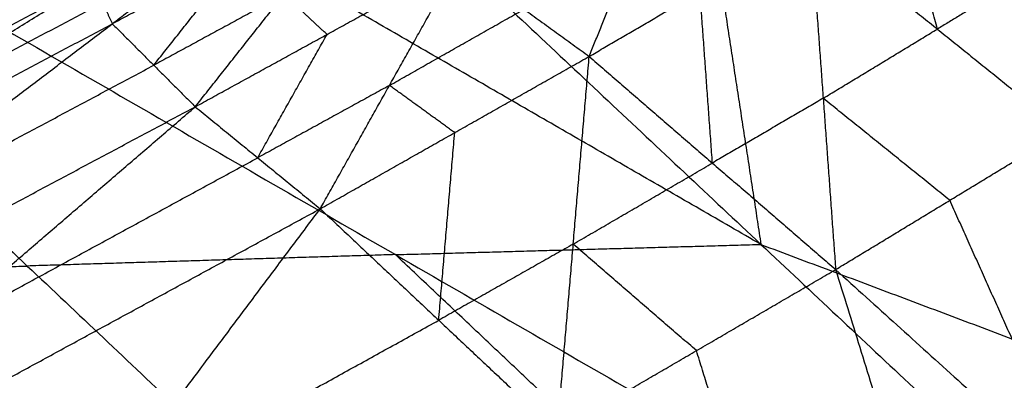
# Model space of a CAD drawing. Header units: millimetres. Extents: x -106 to 110, y -96 to 120.
# Tile 975 of 1020: x 94.96 to 96.483, y 58.803 to 59.36. Entities that reach past the tile are written whole.
import ezdxf

# ---------------------------------------------------------------- set-up
doc = ezdxf.new("R2010")
doc.units = ezdxf.units.MM
doc.header["$MEASUREMENT"] = 0
doc.layers.add('Default', color=7, linetype='Continuous', true_color=0x000000)

msp = doc.modelspace()

# ---------------------------------------------------------------- linework, layer by layer
at = {"layer": 'Default'}
for points in [[(94.0168, 59.1566, 13.6581), (94.5123, 59.5677, 13.7486), (95.0079, 59.9788, 13.8392)], [(95.9194, 59.9233, 12.6986), (96.3993, 59.5891, 12.3085), (96.8792, 59.255, 11.9184)], [(95.1607, 59.9007, 12.2874), (96.0199, 59.5778, 12.1029), (96.8792, 59.255, 11.9184)], [(95.1607, 59.9007, 12.2874), (96.1066, 59.0128, 11.4076), (97.0526, 58.1249, 10.5278)], [(96.1066, 59.0128, 11.4076), (95.351, 59.4488, 11.696), (94.5953, 59.8849, 11.9844)], [(94.0299, 59.8691, 11.6813), (94.9718, 58.9794, 10.7989), (95.9136, 58.0898, 9.9164)], [(94.0299, 59.8691, 11.6813), (95.5412, 58.997, 11.1045), (97.0526, 58.1249, 10.5278)], [(92.915, 59.836, 11.0933), (94.4143, 58.9629, 10.5049), (95.9136, 58.0898, 9.9164)], [(94.0168, 59.1566, 13.6581), (94.5294, 59.4307, 13.7547), (95.042, 59.7047, 13.8514)], [(94.0455, 59.0224, 13.6593), (94.5438, 59.3636, 13.7553), (95.042, 59.7047, 13.8514)], [(96.448, 59.664, 13.6468), (96.5117, 59.4261, 13.6739), (96.5755, 59.1882, 13.7011)], [(95.1033, 59.3541, 13.9119), (95.2897, 59.4971, 13.9137), (95.4762, 59.6401, 13.9156)], [(95.841, 59.3036, 13.8714), (95.9081, 59.4708, 13.8587), (95.9752, 59.6381, 13.846)], [(95.1033, 59.3541, 13.9119), (95.3047, 59.4635, 13.9185), (95.506, 59.5729, 13.925)], [(95.2316, 59.2257, 13.9059), (95.3688, 59.3993, 13.9155), (95.506, 59.5729, 13.925)], [(96.0199, 59.5778, 12.1029), (96.0633, 59.2953, 11.7553), (96.1066, 59.0128, 11.4076)], [(96.3795, 59.3459, 13.7434), (96.3477, 59.4649, 13.7298), (96.3158, 59.5838, 13.7162)], [(94.0455, 59.0224, 13.6593), (94.5491, 59.2929, 13.7668), (95.0527, 59.5634, 13.8743)], [(94.0614, 58.9553, 13.6621), (94.557, 59.2594, 13.7682), (95.0527, 59.5634, 13.8743)], [(94.557, 59.2594, 13.7682), (94.8065, 59.3934, 13.8251), (95.0559, 59.5273, 13.8819)], [(95.841, 59.3036, 13.8714), (96.0123, 59.4036, 13.8285), (96.1836, 59.5036, 13.7857)], [(96.1836, 59.5036, 13.7857), (96.2029, 59.2388, 13.8053), (96.2222, 58.9739, 13.8248)], [(96.1836, 59.5036, 13.7857), (96.3795, 59.3459, 13.7434), (96.5755, 59.1882, 13.7011)], [(94.0614, 58.9553, 13.6621), (94.5603, 59.2233, 13.7758), (95.0592, 59.4912, 13.8895)], [(94.082, 58.8892, 13.6662), (94.5706, 59.1902, 13.7778), (95.0592, 59.4912, 13.8895)], [(95.1674, 59.2899, 13.9089), (95.2361, 59.3767, 13.9137), (95.3047, 59.4635, 13.9185)], [(94.5706, 59.1902, 13.7778), (94.8183, 59.3227, 13.8374), (95.0659, 59.4551, 13.8969)], [(95.2316, 59.2257, 13.9059), (95.4354, 59.3376, 13.907), (95.6392, 59.4495, 13.908)], [(95.4249, 59.0679, 13.8901), (95.532, 59.2587, 13.8991), (95.6392, 59.4495, 13.908)], [(95.6392, 59.4495, 13.908), (95.7401, 59.3766, 13.8897), (95.841, 59.3036, 13.8714)], [(94.082, 58.8892, 13.6662), (94.5773, 59.1541, 13.7852), (95.0727, 59.419, 13.9043)], [(94.1135, 58.8284, 13.67), (94.5931, 59.1237, 13.7872), (95.0727, 59.419, 13.9043)], [(95.0727, 59.419, 13.9043), (95.088, 59.3865, 13.9081), (95.1033, 59.3541, 13.9119)], [(96.5117, 59.4261, 13.6739), (96.4456, 59.386, 13.7087), (96.3795, 59.3459, 13.7434)], [(96.0316, 59.1387, 13.8481), (96.022, 59.2712, 13.8383), (96.0123, 59.4036, 13.8285)], [(94.5931, 59.1237, 13.7872), (94.8406, 59.2551, 13.8476), (95.088, 59.3865, 13.9081)], [(95.3688, 59.3993, 13.9155), (95.2681, 59.3446, 13.9122), (95.1674, 59.2899, 13.9089)], [(95.4354, 59.3376, 13.907), (95.4021, 59.3685, 13.9112), (95.3688, 59.3993, 13.9155)], [(95.532, 59.2587, 13.8991), (95.6361, 59.3176, 13.8944), (95.7401, 59.3766, 13.8897)], [(94.1135, 58.8284, 13.67), (94.6084, 59.0912, 13.7909), (95.1033, 59.3541, 13.9119)], [(94.2287, 58.6902, 13.6781), (94.666, 59.0221, 13.795), (95.1033, 59.3541, 13.9119)], [(95.1033, 59.3541, 13.9119), (95.1674, 59.2899, 13.9089), (95.2316, 59.2257, 13.9059)], [(96.2029, 59.2388, 13.8053), (96.2912, 59.2923, 13.7743), (96.3795, 59.3459, 13.7434)], [(95.3282, 59.1468, 13.898), (95.3818, 59.2422, 13.9025), (95.4354, 59.3376, 13.907)], [(95.4249, 59.0679, 13.8901), (95.6329, 59.1857, 13.8807), (95.841, 59.3036, 13.8714)], [(95.7916, 58.7231, 13.8763), (95.8163, 59.0133, 13.8739), (95.841, 59.3036, 13.8714)], [(95.841, 59.3036, 13.8714), (96.0316, 59.1387, 13.8481), (96.2222, 58.9739, 13.8248)], [(94.666, 59.0221, 13.795), (94.9167, 59.156, 13.8519), (95.1674, 59.2899, 13.9089)], [(95.532, 59.2587, 13.8991), (95.4301, 59.2027, 13.8985), (95.3282, 59.1468, 13.898)], [(95.6329, 59.1857, 13.8807), (95.5825, 59.2222, 13.8899), (95.532, 59.2587, 13.8991)], [(96.2029, 59.2388, 13.8053), (96.1172, 59.1887, 13.8267), (96.0316, 59.1387, 13.8481)], [(96.3988, 59.0811, 13.763), (96.3008, 59.1599, 13.7841), (96.2029, 59.2388, 13.8053)], [(94.2287, 58.6902, 13.6781), (94.7301, 58.9579, 13.792), (95.2316, 59.2257, 13.9059)], [(94.3989, 58.5099, 13.6896), (94.8152, 58.8678, 13.7978), (95.2316, 59.2257, 13.9059)], [(95.2316, 59.2257, 13.9059), (95.3282, 59.1468, 13.898), (95.4249, 59.0679, 13.8901)], [(96.2222, 58.9739, 13.8248), (96.3988, 59.0811, 13.763), (96.5755, 59.1882, 13.7011)], [(95.6082, 58.8955, 13.8832), (95.6206, 59.0406, 13.882), (95.6329, 59.1857, 13.8807)], [(94.8152, 58.8678, 13.7978), (95.0717, 59.0073, 13.8479), (95.3282, 59.1468, 13.898)], [(95.8163, 59.0133, 13.8739), (95.924, 59.076, 13.861), (96.0316, 59.1387, 13.8481)], [(94.3989, 58.5099, 13.6896), (94.9119, 58.7889, 13.7899), (95.4249, 59.0679, 13.8901)], [(94.7259, 58.1349, 13.7169), (95.0754, 58.6014, 13.8035), (95.4249, 59.0679, 13.8901)], [(95.4249, 59.0679, 13.8901), (95.6082, 58.8955, 13.8832), (95.7916, 58.7231, 13.8763)], [(96.6009, 58.6315, 13.7846), (96.4998, 58.8563, 13.7738), (96.3988, 59.0811, 13.763)], [(95.5412, 58.997, 11.1045), (95.8239, 59.0049, 11.2561), (96.1066, 59.0128, 11.4076)], [(95.8163, 59.0133, 13.8739), (95.7123, 58.9544, 13.8785), (95.6082, 58.8955, 13.8832)], [(96.0069, 58.8485, 13.8506), (95.9116, 58.9309, 13.8622), (95.8163, 59.0133, 13.8739)], [(96.1066, 59.0128, 11.4076), (96.5362, 58.8514, 11.3153), (96.9659, 58.6899, 11.2231)], [(95.5412, 58.997, 11.1045), (95.2565, 58.9882, 10.9517), (94.9718, 58.9794, 10.7989)], [(96.4831, 58.1073, 10.2221), (96.0122, 58.5522, 10.6633), (95.5412, 58.997, 11.1045)], [(94.4143, 58.9629, 10.5049), (94.693, 58.9712, 10.6519), (94.9718, 58.9794, 10.7989)], [(95.7916, 58.7231, 13.8763), (96.0069, 58.8485, 13.8506), (96.2222, 58.9739, 13.8248)], [(96.2222, 58.9739, 13.8248), (96.3711, 58.4937, 13.8412), (96.5199, 58.0136, 13.8576)], [(96.2222, 58.9739, 13.8248), (96.6009, 58.6315, 13.7846), (96.9795, 58.2892, 13.7444)], [(93.8526, 58.9442, 10.2116), (94.6023, 58.5076, 9.9173), (95.3519, 58.071, 9.6231)], [(95.0754, 58.6014, 13.8035), (95.3418, 58.7484, 13.8433), (95.6082, 58.8955, 13.8832)], [(96.1557, 58.3683, 13.867), (96.0813, 58.6084, 13.8588), (96.0069, 58.8485, 13.8506)]]:
    msp.add_open_spline(points, degree=2, dxfattribs=at)

doc.saveas('drawing.dxf')
